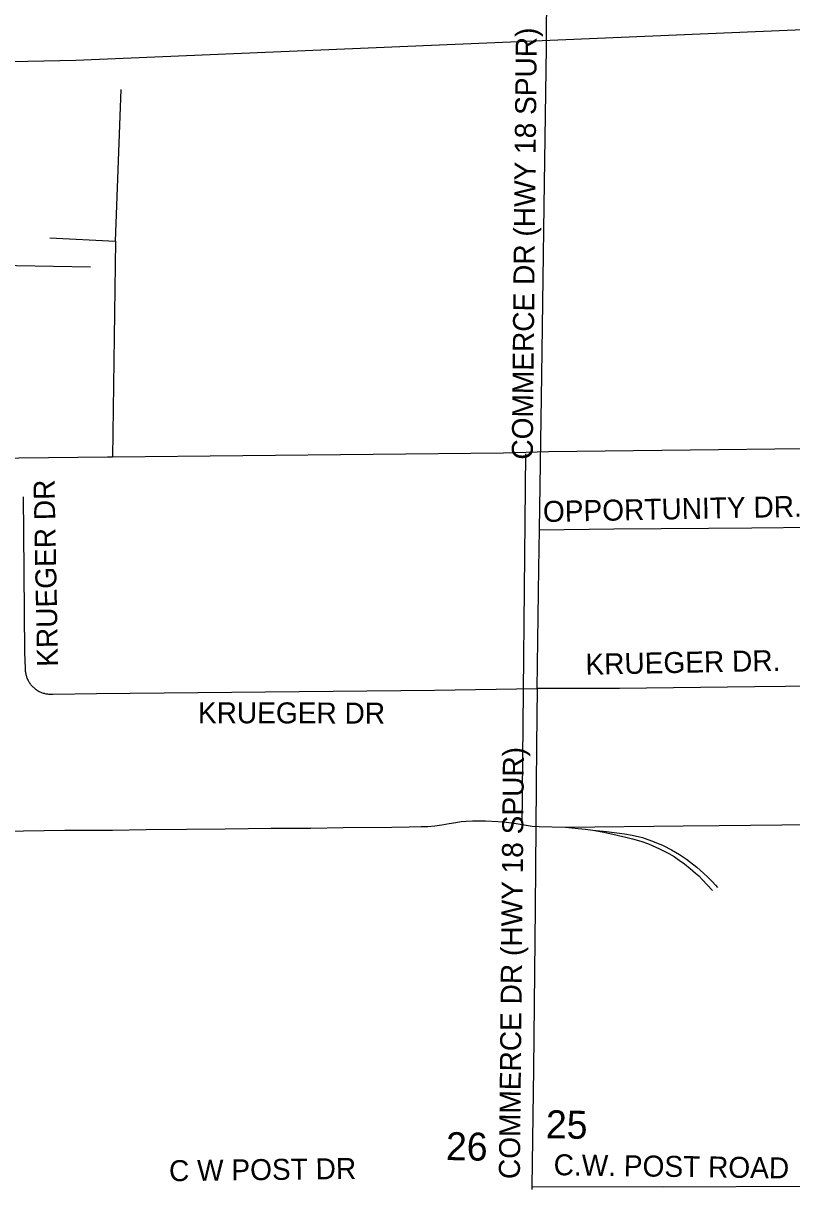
# Model space of a CAD drawing. Extents: x 1670563 to 1761545, y 515755 to 578944.
# Drawn here: x 1718332 to 1721077, y 539024 to 543183 of the extents above; entities that cross this region are included whole.
import ezdxf

# ---------------------------------------------------------------- set-up
doc = ezdxf.new("R2010")
doc.units = 0
for name, color, linetype in [('5_sectionlines', 7, 'Continuous'), ('62_text', 7, 'Continuous'), ('RR Tracks', 7, 'Continuous'), ('SHP_LINE', 7, 'Continuous'), ('STREETCL', 7, 'Continuous'), ('STRNAMES', 7, 'Continuous')]:
    doc.layers.add(name, color=color, linetype=linetype)

# ---------------------------------------------------------------- blocks, each defined once
blk = doc.blocks.new('RR TRACKS02')
at = {"layer": 'RR Tracks'}
for p, q in [((1718915, 540304.3), (1719052.6, 540305.9)), ((1719052.6, 540305.9), (1719217.9, 540308.2)), ((1719217.9, 540308.2), (1719359, 540308.1)), ((1719359, 540308.1), (1719474.8, 540310.4)), ((1719474.8, 540310.4), (1719648.3, 540311.1)), ((1719648.3, 540311.1), (1719710.9, 540313)), ((1719710.9, 540313), (1719752.8, 540313.9)), ((1719752.8, 540313.9), (1719776.7, 540314.2)), ((1719776.7, 540314.2), (1719801.5, 540316.8)), ((1719801.5, 540316.8), (1719826.9, 540319.6)), ((1719826.9, 540319.6), (1719853.7, 540324.1)), ((1719853.7, 540324.1), (1719876.6, 540328.2)), ((1719876.6, 540328.2), (1719896.6, 540331.4)), ((1719896.6, 540331.4), (1719914.2, 540332.7)), ((1719914.2, 540332.7), (1719937.1, 540333.7)), ((1719937.1, 540333.7), (1719951.4, 540334)), ((1719951.4, 540334), (1719983.2, 540334.3)), ((1719983.2, 540334.3), (1720027.1, 540332.1)), ((1720027.1, 540332.1), (1720047, 540330.8)), ((1720047, 540330.8), (1720085.2, 540325.7)), ((1720085.2, 540325.7), (1720120.8, 540320)), ((1720120.8, 540320), (1720150, 540314.9)), ((1720150, 540314.9), (1720175.2, 540313.3)), ((1720175.2, 540313.3), (1720268.8, 540312)), ((1720268.8, 540312), (1720688.7, 540316.1)), ((1720268.8, 540312), (1720313.6, 540306.9)), ((1720313.6, 540306.9), (1720340.5, 540304)), ((1720688.7, 540316.1), (1720817.8, 540318)), ((1720817.8, 540318), (1721041.2, 540320.4)), ((1721041.2, 540320.4), (1721205.6, 540321.1)), ((1718258.8, 540297.7), (1718480.5, 540300.6)), ((1718480.5, 540300.6), (1718650.9, 540301.2)), ((1718650.9, 540301.2), (1718770.6, 540302.7)), ((1718770.6, 540302.7), (1718915, 540304.3)), ((1720340.5, 540304), (1720366.6, 540300.5)), ((1720366.6, 540300.5), (1720399.5, 540294.3)), ((1720366.6, 540300.5), (1720415.5, 540296.1)), ((1720399.5, 540294.3), (1720432.7, 540287.3)), ((1720415.5, 540296.1), (1720479.7, 540288.2)), ((1720432.7, 540287.3), (1720458.7, 540281.5)), ((1720458.7, 540281.5), (1720484.4, 540275.5)), ((1720479.7, 540288.2), (1720507.2, 540283.1)), ((1720484.4, 540275.5), (1720508.6, 540270)), ((1720507.2, 540283.1), (1720543.7, 540274.1)), ((1720508.6, 540270), (1720538.5, 540261.6)), ((1720543.7, 540274.1), (1720585.7, 540259.5)), ((1720538.5, 540261.6), (1720565, 540252)), ((1720565, 540252), (1720578.2, 540246.3)), ((1720578.2, 540246.3), (1720604, 540234.6)), ((1720585.7, 540259.5), (1720618.1, 540246.6)), ((1720604, 540234.6), (1720619.4, 540226.8)), ((1720618.1, 540246.6), (1720647.2, 540230.4)), ((1720619.4, 540226.8), (1720637.9, 540217.6)), ((1720647.2, 540230.4), (1720675.6, 540214.4)), ((1720637.9, 540217.6), (1720656.8, 540206.6)), ((1720656.8, 540206.6), (1720675.2, 540193.4)), ((1720675.2, 540193.4), (1720694.4, 540180.1)), ((1720675.6, 540214.4), (1720701.6, 540196.6)), ((1720701.6, 540196.6), (1720737.5, 540169)), ((1720694.4, 540180.1), (1720714.4, 540164.1)), ((1720714.4, 540164.1), (1720732.8, 540147.2)), ((1720732.8, 540147.2), (1720745.3, 540137.4)), ((1720737.5, 540169), (1720761.5, 540147.5)), ((1720761.5, 540147.5), (1720776.9, 540132.7)), ((1720745.3, 540137.4), (1720758.4, 540123.1)), ((1720758.4, 540123.1), (1720774.9, 540105.8)), ((1720774.9, 540105.8), (1720793.6, 540085.1)), ((1720776.9, 540132.7), (1720792.3, 540117.3)), ((1720792.3, 540117.3), (1720804.2, 540104.4)), ((1720804.2, 540104.4), (1720812.1, 540095.9))]:
    blk.add_line(p, q, dxfattribs=at)

msp = doc.modelspace()

# ---------------------------------------------------------------- linework, layer by layer
at = {"layer": '5_sectionlines'}
msp.add_line((1720114.2, 540314.3), (1720127, 541644.9), dxfattribs=at)
at = {"layer": 'SHP_LINE'}
for points in [[(1721541, 543177), (1718520, 543050), (1717720, 543033)], [(1718661, 542405), (1718681, 542946)], [(1718427, 542417), (1718661, 542405)], [(1718661, 542405), (1718651, 541633)], [(1721624, 541669), (1720208, 541652), (1720047, 541648), (1718651, 541633)], [(1718651, 541633), (1718633, 541633), (1717681, 541623)]]:
    msp.add_lwpolyline(points, dxfattribs=at)
at = {"layer": 'STREETCL'}
for points in [[(1720175.7, 541374), (1720184.6, 541926.2), (1720192.5, 542530.1), (1720200.5, 543097.3), (1720203.7, 543535.3), (1720207.5, 543792)], [(1717541.7, 542326), (1718174, 542319.6), (1718571.6, 542313.5)], [(1718331.3, 541491.9), (1718332.5, 541363.7), (1718336.1, 540936.4), (1718338.5, 540878.2), (1718338.6, 540875.1), (1718338.7, 540871.9), (1718339, 540868.8), (1718339.4, 540865.7), (1718339.9, 540862.6), (1718340.4, 540859.5), (1718341.1, 540856.4), (1718341.9, 540853.4), (1718342.8, 540850.4), (1718343.8, 540847.4), (1718344.9, 540844.4), (1718346.2, 540841.5), (1718347.5, 540838.7), (1718348.9, 540835.9), (1718350.4, 540833.1), (1718352, 540830.4), (1718353.6, 540827.7), (1718355.4, 540825.1), (1718357.3, 540822.6), (1718359.2, 540820.1), (1718361.3, 540817.7), (1718363.4, 540815.4), (1718365.6, 540813.2), (1718367.8, 540811), (1718370.2, 540808.9), (1718372.6, 540806.9), (1718375.1, 540804.9), (1718377.6, 540803.1), (1718380.2, 540801.3), (1718382.9, 540799.7), (1718385.6, 540798.1), (1718388.4, 540796.6), (1718391.2, 540795.2), (1718394.1, 540793.9), (1718397, 540792.7), (1718399.9, 540791.7), (1718402.9, 540790.7), (1718406, 540789.8), (1718409, 540789), (1718412.1, 540788.3), (1718415.2, 540787.8), (1718418.3, 540787.3), (1718421.4, 540787), (1718424.5, 540786.7), (1718427.7, 540786.6), (1718430.8, 540786.6), (1718434, 540786.6), (1718437.1, 540786.8), (1718593.9, 540789.2), (1719196.9, 540794.8), (1719801.2, 540800.6), (1720168.1, 540807)], [(1720168.1, 540807), (1720173.5, 541235.8), (1720175.7, 541374)], [(1720175.7, 541374), (1720441.3, 541376.7), (1720779.4, 541379.1), (1720934.7, 541380.6), (1721159.3, 541382.7)], [(1720168.1, 540807), (1720165.6, 540603.7), (1720160.9, 540023.8), (1720154.5, 539448.4), (1720148.4, 539028)], [(1721274.6, 540816.1), (1720943.8, 540813.3), (1720461.4, 540807.1), (1720168.1, 540807)], [(1720148.4, 539028), (1720148.2, 539016.9)], [(1720148.4, 539028), (1720616, 539027), (1721141.8, 539028.8), (1721784.1, 539037.8), (1722365.8, 539046), (1722814.7, 539052.5)]]:
    msp.add_lwpolyline(points, dxfattribs=at)

# ---------------------------------------------------------------- block references
msp.add_blockref('RR TRACKS02', (0, 0), dxfattribs=at)

# ---------------------------------------------------------------- texts
at = {"layer": '62_text'}
for s, rotation, p in [('25', 358.9319, (1720197.9, 539200.6)), ('26', 358.9311, (1719841, 539122.5))]:
    msp.add_text(s, height=100, rotation=rotation, dxfattribs=at).set_placement(p)
at = {"layer": 'STRNAMES'}
for s, rotation, p in [('COMMERCE DR (HWY 18 SPUR)', 89.4457, (1720151.7, 541624)), ('KRUEGER DR', 91.1072, (1718456.3, 540885.1)), ('OPPORTUNITY DR.', 1.1875, (1720188.9, 541401.3)), ('KRUEGER DR.', 1.1875, (1720340.7, 540855.6)), ('KRUEGER DR', 359.8569, (1718955.6, 540682.9)), ('COMMERCE DR (HWY 18 SPUR)', 89.4457, (1720105.7, 539054.1)), ('C.W. POST ROAD', 359.1817, (1720226.1, 539068.4)), ('C W POST DR', 0.7307, (1718852.9, 539046.6))]:
    msp.add_text(s, height=75, rotation=rotation, dxfattribs=at).set_placement(p)

doc.saveas('drawing.dxf')
